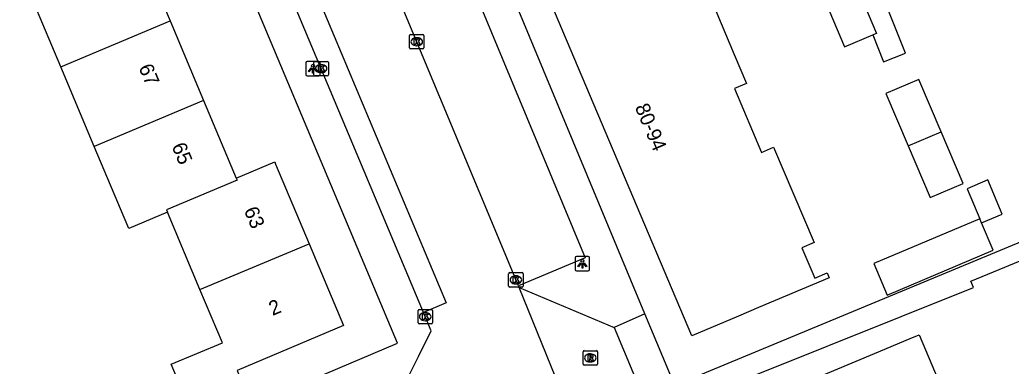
# Model space of a CAD drawing. Extents: x 157767 to 159171, y 387842 to 389425.
# Drawn here: x 158884.5 to 158953, y 388224.8 to 388248.8 of the extents above; entities that cross this region are included whole.
import ezdxf

# ---------------------------------------------------------------- set-up
doc = ezdxf.new("R2010")
doc.units = 0
for name, color, linetype in [('IMGEO_Kolk', 7, 'Continuous'), ('IMGEO_Lichtpunt', 7, 'Continuous'), ('IMGEO_Pand', 7, 'Continuous'), ('IMGEO_Pand_nummerreeks', 7, 'Continuous'), ('IMGEO_Rijbaan_lokaal_open', 7, 'Continuous'), ('IMGEO_Rioolput', 7, 'Continuous'), ('IMGEO_Voetpad_open', 7, 'Continuous')]:
    doc.layers.add(name, color=color, linetype=linetype)

msp = doc.modelspace()

# ---------------------------------------------------------------- linework, layer by layer
at = {"layer": 'IMGEO_Kolk'}
for p, q in [((158911.428, 388246.874), (158911.428, 388247.726)), ((158911.503, 388247.8), (158912.355, 388247.8)), ((158912.429, 388247.726), (158912.429, 388246.874)), ((158911.939, 388247.02), (158911.914, 388247.02)), ((158911.916, 388247.58), (158911.941, 388247.58)), ((158912.355, 388246.8), (158911.503, 388246.8)), ((158904.816, 388245.015), (158904.816, 388245.867)), ((158904.891, 388245.941), (158905.743, 388245.941)), ((158905.304, 388245.721), (158905.329, 388245.721)), ((158905.817, 388245.867), (158905.817, 388245.015)), ((158905.743, 388244.941), (158904.891, 388244.941)), ((158905.327, 388245.161), (158905.302, 388245.161)), ((158918.287, 388230.389), (158918.287, 388231.241)), ((158918.362, 388231.315), (158919.214, 388231.315)), ((158919.288, 388231.241), (158919.288, 388230.389)), ((158918.798, 388230.535), (158918.773, 388230.535)), ((158918.775, 388231.095), (158918.8, 388231.095)), ((158919.214, 388230.315), (158918.362, 388230.315)), ((158912.017, 388227.841), (158912.017, 388228.693)), ((158912.092, 388228.767), (158912.944, 388228.767)), ((158912.505, 388228.547), (158912.53, 388228.547)), ((158913.018, 388228.693), (158913.018, 388227.841)), ((158912.944, 388227.767), (158912.092, 388227.767)), ((158912.528, 388227.987), (158912.503, 388227.987))]:
    msp.add_line(p, q, dxfattribs=at)
for points in [[(158911.428, 388246.874), (158911.428, 388247.726)], [(158911.503, 388247.8), (158912.355, 388247.8)], [(158912.429, 388247.726), (158912.429, 388246.874)], [(158911.749, 388247.5), (158911.872, 388247.5), (158911.872, 388247.349), (158912.002, 388247.5), (158912.166, 388247.5), (158912.02, 388247.349), (158912.173, 388247.1), (158912.021, 388247.1), (158911.936, 388247.264), (158911.872, 388247.197), (158911.872, 388247.1), (158911.749, 388247.1), (158911.749, 388247.5)], [(158912.355, 388246.8), (158911.503, 388246.8)], [(158904.816, 388245.015), (158904.816, 388245.867)], [(158904.891, 388245.941), (158905.743, 388245.941)], [(158905.137, 388245.641), (158905.26, 388245.641), (158905.26, 388245.49), (158905.39, 388245.641), (158905.554, 388245.641), (158905.408, 388245.49), (158905.561, 388245.241), (158905.409, 388245.241), (158905.324, 388245.405), (158905.26, 388245.338), (158905.26, 388245.241), (158905.137, 388245.241), (158905.137, 388245.641)], [(158905.817, 388245.867), (158905.817, 388245.015)], [(158905.743, 388244.941), (158904.891, 388244.941)], [(158918.287, 388230.389), (158918.287, 388231.241)], [(158918.362, 388231.315), (158919.214, 388231.315)], [(158919.288, 388231.241), (158919.288, 388230.389)], [(158918.608, 388231.015), (158918.731, 388231.015), (158918.731, 388230.864), (158918.861, 388231.015), (158919.025, 388231.015), (158918.879, 388230.864), (158919.032, 388230.615), (158918.88, 388230.615), (158918.795, 388230.779), (158918.731, 388230.712), (158918.731, 388230.615), (158918.608, 388230.615), (158918.608, 388231.015)], [(158919.214, 388230.315), (158918.362, 388230.315)], [(158912.017, 388227.841), (158912.017, 388228.693)], [(158912.092, 388228.767), (158912.944, 388228.767)], [(158912.338, 388228.467), (158912.461, 388228.467), (158912.461, 388228.316), (158912.591, 388228.467), (158912.755, 388228.467), (158912.609, 388228.316), (158912.762, 388228.067), (158912.61, 388228.067), (158912.525, 388228.231), (158912.461, 388228.164), (158912.461, 388228.067), (158912.338, 388228.067), (158912.338, 388228.467)], [(158913.018, 388228.693), (158913.018, 388227.841)], [(158912.944, 388227.767), (158912.092, 388227.767)]]:
    msp.add_lwpolyline(points, dxfattribs=at)
for centre, start, end in [((158911.505, 388247.724), 91.55205, 178.44795), ((158911.505, 388247.724), 91.55205, 178.44795), ((158912.353, 388247.724), 1.55205, 88.44795), ((158912.353, 388247.724), 1.55205, 88.44795), ((158911.505, 388246.876), 181.55205, 268.44795), ((158911.505, 388246.876), 181.55205, 268.44795), ((158912.353, 388246.876), 271.55205, 358.44795), ((158912.353, 388246.876), 271.55205, 358.44795), ((158904.893, 388245.865), 91.55205, 178.44795), ((158904.893, 388245.865), 91.55205, 178.44795), ((158905.741, 388245.865), 1.55205, 88.44795), ((158905.741, 388245.865), 1.55205, 88.44795), ((158904.893, 388245.017), 181.55205, 268.44795), ((158904.893, 388245.017), 181.55205, 268.44795), ((158905.741, 388245.017), 271.55205, 358.44795), ((158905.741, 388245.017), 271.55205, 358.44795), ((158918.364, 388231.239), 91.55205, 178.44795), ((158918.364, 388231.239), 91.55205, 178.44795), ((158919.212, 388231.239), 1.55205, 88.44795), ((158919.212, 388231.239), 1.55205, 88.44795), ((158918.364, 388230.391), 181.55205, 268.44795), ((158918.364, 388230.391), 181.55205, 268.44795), ((158919.212, 388230.391), 271.55205, 358.44795), ((158919.212, 388230.391), 271.55205, 358.44795), ((158912.094, 388228.691), 91.55205, 178.44795), ((158912.094, 388228.691), 91.55205, 178.44795), ((158912.942, 388228.691), 1.55205, 88.44795), ((158912.942, 388228.691), 1.55205, 88.44795), ((158912.094, 388227.843), 181.55205, 268.44795), ((158912.094, 388227.843), 181.55205, 268.44795), ((158912.942, 388227.843), 271.55205, 358.44795), ((158912.942, 388227.843), 271.55205, 358.44795)]:
    msp.add_arc(centre, 0.0765, start, end, dxfattribs=at)
for centre, major_axis, ratio, start_param, end_param in [((158911.915, 388247.3), (-0.387, 0.002), 0.722429, 4.712389, 7.853982), ((158911.94, 388247.3), (-0.39, 0.002), 0.717154, 1.570796, 4.712389), ((158905.303, 388245.441), (-0.387, 0.002), 0.722429, 4.712389, 7.853982), ((158905.328, 388245.441), (-0.39, 0.002), 0.717154, 1.570796, 4.712389), ((158918.774, 388230.815), (-0.387, 0.002), 0.722429, 4.712389, 7.853982), ((158918.799, 388230.815), (-0.39, 0.002), 0.717154, 1.570796, 4.712389), ((158912.504, 388228.267), (-0.387, 0.002), 0.722429, 4.712389, 7.853982), ((158912.529, 388228.267), (-0.39, 0.002), 0.717154, 1.570796, 4.712389)]:
    msp.add_ellipse(centre, major_axis=major_axis, ratio=ratio, start_param=start_param, end_param=end_param, dxfattribs=at)
at = {"layer": 'IMGEO_Lichtpunt'}
for p, q in [((158904.25, 388245.839), (158904.25, 388245.032)), ((158904.25, 388245.839), (158904.25, 388245.032)), ((158905.152, 388245.934), (158904.344, 388245.934)), ((158905.152, 388245.934), (158904.344, 388245.934)), ((158905.246, 388245.032), (158905.246, 388245.839)), ((158905.246, 388245.032), (158905.246, 388245.839)), ((158904.344, 388244.938), (158905.152, 388244.938)), ((158904.344, 388244.938), (158905.152, 388244.938)), ((158922.886, 388232.337), (158922.886, 388231.53)), ((158922.886, 388232.337), (158922.886, 388231.53)), ((158923.788, 388232.432), (158922.98, 388232.432)), ((158923.788, 388232.432), (158922.98, 388232.432)), ((158923.882, 388231.53), (158923.882, 388232.337)), ((158923.882, 388231.53), (158923.882, 388232.337)), ((158922.98, 388231.436), (158923.788, 388231.436)), ((158922.98, 388231.436), (158923.788, 388231.436))]:
    msp.add_line(p, q, dxfattribs=at)
for points in [[(158904.624, 388245.503), (158904.663, 388245.475), (158904.475, 388245.213), (158904.437, 388245.24), (158904.624, 388245.503)], [(158904.726, 388245.455), (158904.773, 388245.455), (158904.773, 388245.133), (158904.726, 388245.133), (158904.726, 388245.455)], [(158904.836, 388245.475), (158904.874, 388245.502), (158905.061, 388245.24), (158905.022, 388245.212), (158904.836, 388245.475)], [(158923.26, 388232.001), (158923.299, 388231.973), (158923.111, 388231.711), (158923.073, 388231.738), (158923.26, 388232.001)], [(158923.362, 388231.953), (158923.409, 388231.953), (158923.409, 388231.631), (158923.362, 388231.631), (158923.362, 388231.953)], [(158923.472, 388231.973), (158923.51, 388232), (158923.697, 388231.738), (158923.658, 388231.71), (158923.472, 388231.973)]]:
    msp.add_lwpolyline(points, dxfattribs=at)
for centre in [(158904.749, 388245.637), (158923.385, 388232.135)]:
    msp.add_circle(centre, 0.0994, dxfattribs=at)
for centre, start, end in [((158904.344, 388245.839), 90, 180), ((158904.344, 388245.839), 90, 180), ((158905.152, 388245.839), 0, 90), ((158905.152, 388245.839), 0, 90), ((158904.344, 388245.032), 180, 270), ((158904.344, 388245.032), 180, 270), ((158905.152, 388245.032), 270, 0), ((158905.152, 388245.032), 270, 360), ((158922.98, 388232.337), 90, 180), ((158922.98, 388232.337), 90, 180), ((158923.788, 388232.337), 0, 90), ((158923.788, 388232.337), 0, 90), ((158922.98, 388231.53), 180, 270), ((158922.98, 388231.53), 180, 270), ((158923.788, 388231.53), 270, 0), ((158923.788, 388231.53), 270, 360)]:
    msp.add_arc(centre, 0.0946, start, end, dxfattribs=at)
at = {"layer": 'IMGEO_Pand'}
for points in [[(158892.554, 388254.261), (158893.999, 388254.822), (158895.336, 388251.642), (158894.741, 388250.762), (158894.132, 388250.506), (158894.345, 388250), (158894.871, 388248.749)], [(158887.301, 388245.566), (158885.437, 388250), (158884.984, 388251.078)], [(158942.137, 388251.663), (158943.725, 388247.869), (158943.485, 388247.769)], [(158939.921, 388250.736), (158941.509, 388246.942), (158943.485, 388247.769)], [(158939.408, 388233.392), (158938.565, 388233.035), (158939.458, 388230.928), (158940.314, 388231.291), (158940.451, 388230.966), (158935.572, 388228.899), (158934.183, 388228.311), (158930.968, 388226.949), (158921.203, 388250)], [(158932.379, 388250), (158933.894, 388246.426), (158934.745, 388244.415), (158933.909, 388244.061), (158935.782, 388239.639), (158936.612, 388239.991), (158939.408, 388233.392)], [(158887.301, 388245.566), (158894.871, 388248.749)], [(158894.871, 388248.749), (158897.188, 388243.236)], [(158889.618, 388240.053), (158887.301, 388245.566)], [(158948.2, 388241.07), (158946.669, 388244.684), (158944.386, 388243.717), (158945.917, 388240.103)], [(158897.188, 388243.236), (158889.618, 388240.053)], [(158897.188, 388243.236), (158899.449, 388237.857)], [(158945.917, 388240.103), (158948.2, 388241.07)], [(158945.917, 388240.103), (158947.439, 388236.512), (158949.721, 388237.479), (158948.2, 388241.07)], [(158894.683, 388235.494), (158892.007, 388234.37), (158891.938, 388234.533), (158889.618, 388240.053)], [(158899.449, 388237.857), (158902.11, 388238.975), (158902.169, 388238.835), (158904.49, 388233.312)], [(158899.449, 388237.857), (158899.508, 388237.716), (158894.614, 388235.658), (158894.683, 388235.494)], [(158950.995, 388234.761), (158952.429, 388235.368), (158951.428, 388237.731), (158949.993, 388237.124), (158950.874, 388235.046)], [(158896.935, 388230.137), (158894.683, 388235.494)], [(158950.874, 388235.046), (158943.541, 388231.939), (158944.466, 388229.755), (158951.799, 388232.861), (158950.995, 388234.761)], [(158950.995, 388234.761), (158950.874, 388235.046)], [(158904.49, 388233.312), (158906.871, 388227.648), (158899.497, 388224.548), (158900.001, 388223.35), (158896.286, 388221.789), (158894.95, 388224.97), (158898.482, 388226.455), (158896.935, 388230.137)], [(158896.935, 388230.137), (158904.49, 388233.312)], [(158938.613, 388216.805), (158936.18, 388222.594), (158937.056, 388222.962), (158940.79, 388224.531), (158943.596, 388225.71), (158946.063, 388226.747), (158946.684, 388227.008), (158949.119, 388221.215)]]:
    msp.add_lwpolyline(points, dxfattribs=at)
at = {"layer": 'IMGEO_Rijbaan_lokaal_open'}
for points in [[(158903.042, 388250.864), (158904.614, 388251.523), (158905.253, 388250), (158913.965, 388229.22), (158912.393, 388228.561)], [(158918.956, 388230.413), (158910.808, 388250), (158910.599, 388250.501)], [(158918.956, 388230.413), (158919.009, 388230.287)], [(158919.009, 388230.287), (158925.58, 388227.526)], [(158922.802, 388220.954), (158919.009, 388230.287)], [(158908.718, 388223.132), (158911.429, 388224.272), (158912.046, 388225.508), (158912.93, 388227.281), (158912.393, 388228.561)], [(158925.58, 388227.526), (158927.632, 388222.6), (158935.987, 388202.537), (158944.877, 388181.147), (158946.155, 388178.139)]]:
    msp.add_lwpolyline(points, dxfattribs=at)
at = {"layer": 'IMGEO_Rioolput'}
for p, q in [((158923.433, 388224.987), (158923.433, 388225.839)), ((158923.508, 388225.913), (158924.36, 388225.913)), ((158923.921, 388225.693), (158923.946, 388225.693)), ((158924.434, 388225.839), (158924.434, 388224.987)), ((158923.944, 388225.133), (158923.919, 388225.133)), ((158924.36, 388224.913), (158923.508, 388224.913))]:
    msp.add_line(p, q, dxfattribs=at)
for points in [[(158923.433, 388224.987), (158923.433, 388225.839)], [(158923.508, 388225.913), (158924.36, 388225.913)], [(158924.434, 388225.839), (158924.434, 388224.987)], [(158924.022, 388225.611), (158923.77, 388225.613), (158923.77, 388225.213)], [(158923.77, 388225.213), (158923.894, 388225.213), (158923.894, 388225.375), (158923.905, 388225.375)], [(158923.948, 388225.532), (158923.894, 388225.532), (158923.894, 388225.451)], [(158923.894, 388225.451), (158923.946, 388225.451)], [(158923.952, 388225.346), (158924.023, 388225.213), (158924.163, 388225.213), (158924.098, 388225.339)], [(158924.36, 388224.913), (158923.508, 388224.913)]]:
    msp.add_lwpolyline(points, dxfattribs=at)
for centre, radius, start, end in [((158923.51, 388225.837), 0.0765, 91.55205, 178.44795), ((158923.51, 388225.837), 0.0765, 91.55205, 178.44795), ((158924.358, 388225.837), 0.0765, 1.55205, 88.44795), ((158924.358, 388225.837), 0.0765, 1.55205, 88.44795), ((158923.51, 388224.989), 0.0765, 181.55205, 268.44795), ((158923.51, 388224.989), 0.0765, 181.55205, 268.44795), ((158923.904, 388225.322), 0.0533, 26.02933, 88.69889), ((158923.93, 388225.64), 0.19, 274.7715, 282.96867), ((158923.954, 388225.436), 0.0964, 77.00612, 93.18647), ((158923.968, 388225.493), 0.0378, 276.66336, 79.67722), ((158924.021, 388225.501), 0.109, 350.36119, 89.41601), ((158924.019, 388225.501), 0.112, 277.58423, 350.98172), ((158924.003, 388225.286), 0.108, 29.51342, 73.79051), ((158924.358, 388224.989), 0.0765, 271.55205, 358.44795), ((158924.358, 388224.989), 0.0765, 271.55205, 358.44795)]:
    msp.add_arc(centre, radius, start, end, dxfattribs=at)
for centre, major_axis, ratio, start_param, end_param in [((158923.92, 388225.413), (-0.387, 0.002), 0.722429, 4.712389, 7.853982), ((158923.945, 388225.413), (-0.39, 0.002), 0.717154, 1.570796, 4.712389)]:
    msp.add_ellipse(centre, major_axis=major_axis, ratio=ratio, start_param=start_param, end_param=end_param, dxfattribs=at)
at = {"layer": 'IMGEO_Voetpad_open'}
for points in [[(158884.071, 388216.54), (158884.526, 388215.376), (158904.785, 388223.965), (158910.609, 388226.434), (158900.714, 388250), (158887.788, 388280.782)], [(158927.716, 388228.455), (158918.765, 388250), (158916.684, 388255.01)], [(158910.599, 388250.501), (158915.229, 388252.427), (158916.239, 388250), (158923.585, 388232.339), (158918.956, 388230.413)], [(158943.485, 388247.769), (158944.225, 388245.903), (158945.747, 388246.506), (158943.857, 388251.27)], [(158912.393, 388228.561), (158903.404, 388250), (158903.042, 388250.864)], [(158966.505, 388238.118), (158961.069, 388235.86), (158960.843, 388236.405), (158929.775, 388223.498)], [(158930.319, 388222.217), (158950.445, 388230.283), (158950.245, 388230.728), (158955.228, 388232.785), (158957.342, 388227.666)], [(158927.716, 388228.455), (158925.58, 388227.526)], [(158929.775, 388223.498), (158927.716, 388228.455)]]:
    msp.add_lwpolyline(points, dxfattribs=at)

# ---------------------------------------------------------------- texts
at = {"layer": 'IMGEO_Pand_nummerreeks'}
for s, rotation, p in [('67', 292.79872, (158892.671, 388245.518)), ('80-94', 292.95905, (158927.001, 388242.774)), ('65', 292.79778, (158894.96, 388240.07)), ('63', 292.79778, (158899.956, 388235.634)), ('2', 22.80169, (158901.952, 388228.313))]:
    msp.add_text(s, height=1, rotation=rotation, dxfattribs=at).set_placement(p)

doc.saveas('drawing.dxf')
